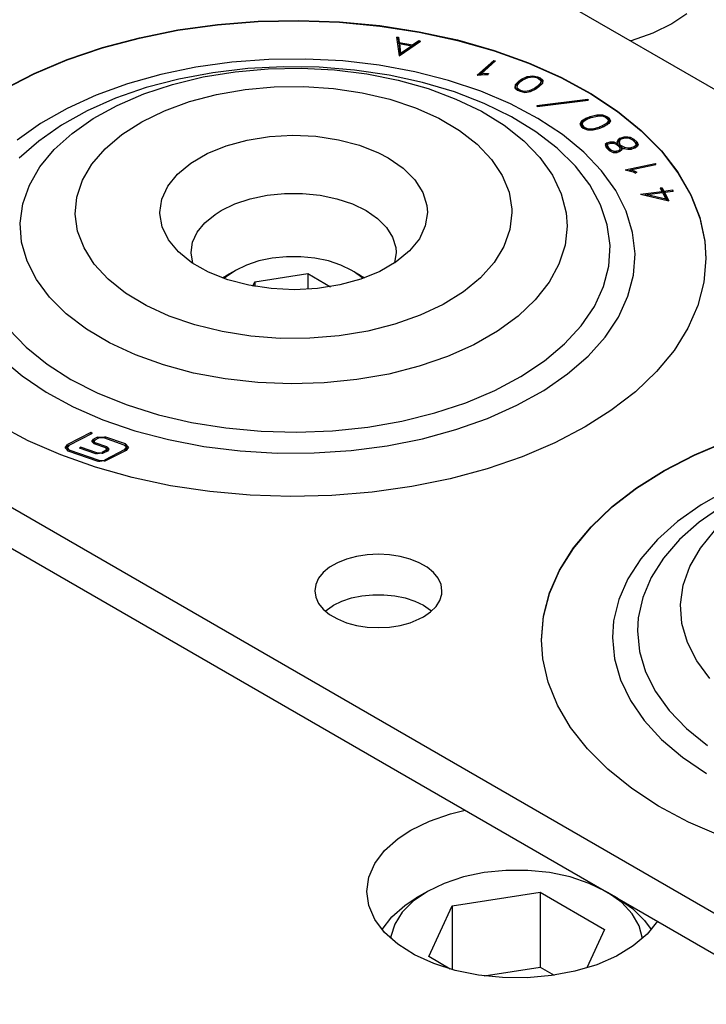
# Model space of a CAD drawing. Header units: inches. Extents: x 3 to 351, y 4 to 271.
# Tile 270 of 530: x 84.17 to 85.54, y 261.51 to 263.46. Entities that reach past the tile are written whole.
import ezdxf

# ---------------------------------------------------------------- set-up
doc = ezdxf.new("R2010")
doc.units = ezdxf.units.IN
doc.header["$LTSCALE"] = 0.5
doc.header["$MEASUREMENT"] = 0
doc.layers.add('DSS', color=7, linetype='Continuous')

msp = doc.modelspace()

# ---------------------------------------------------------------- linework, layer by layer
at = {"layer": 'DSS', "color": 30, "linetype": 'Continuous'}
for p, q in [((77.5758, 267.9231), (98.347, 255.931)), ((84.6472, 263.4533), (84.7279, 263.455)), ((84.6472, 263.4525), (84.7279, 263.4543)), ((84.7279, 263.455), (84.8086, 263.4521)), ((84.7279, 263.4543), (84.8086, 263.4514)), ((84.4122, 263.4208), (84.4885, 263.4361)), ((84.4122, 263.4201), (84.4885, 263.4354)), ((84.4885, 263.4361), (84.5671, 263.4469)), ((84.4885, 263.4354), (84.5671, 263.4462)), ((84.5671, 263.4469), (84.6472, 263.4533)), ((84.5671, 263.4462), (84.6472, 263.4525)), ((84.8086, 263.4521), (84.8884, 263.4446)), ((84.8086, 263.4514), (84.8884, 263.4439)), ((84.8884, 263.4446), (84.9665, 263.4326)), ((84.8884, 263.4439), (84.9665, 263.4319)), ((84.3388, 263.4012), (84.4122, 263.4208)), ((84.3388, 263.4005), (84.4122, 263.4201)), ((84.9215, 263.422), (84.9255, 263.4221)), ((84.9215, 263.422), (84.9264, 263.3846)), ((84.9255, 263.4189), (84.9219, 263.4188)), ((84.9255, 263.4221), (84.9269, 263.4113)), ((84.9255, 263.4221), (84.9255, 263.4189)), ((84.9269, 263.4081), (84.9255, 263.4189)), ((84.9534, 263.4067), (84.9657, 263.4151)), ((84.9657, 263.4151), (84.9688, 263.4138)), ((84.9657, 263.4151), (84.9657, 263.4119)), ((84.9665, 263.4326), (85.0421, 263.4162)), ((84.9665, 263.4319), (85.0421, 263.4155)), ((85.0421, 263.4162), (85.1146, 263.3955)), ((85.0421, 263.4155), (85.1146, 263.3948)), ((84.2691, 263.3776), (84.3388, 263.4012)), ((84.2691, 263.3769), (84.3388, 263.4005)), ((84.9264, 263.3846), (84.9688, 263.4138)), ((84.9269, 263.4113), (84.9534, 263.4067)), ((84.9269, 263.4113), (84.9269, 263.4081)), ((84.9272, 263.408), (84.9269, 263.4081)), ((84.9272, 263.409), (84.9296, 263.3903)), ((84.9272, 263.409), (84.9272, 263.4058)), ((84.9272, 263.409), (84.9508, 263.4049)), ((84.9296, 263.3871), (84.9272, 263.4058)), ((84.9296, 263.3903), (84.9508, 263.4049)), ((84.9508, 263.4017), (84.9296, 263.3871)), ((84.9508, 263.4049), (84.9508, 263.4017)), ((84.9534, 263.4035), (84.9508, 263.4039)), ((84.9657, 263.4119), (84.9534, 263.4035)), ((84.9534, 263.4067), (84.9534, 263.4035)), ((84.9659, 263.4118), (84.9657, 263.4119)), ((85.1146, 263.3955), (85.1832, 263.3709)), ((84.2038, 263.3501), (84.2691, 263.3776)), ((84.2038, 263.3494), (84.2691, 263.3769)), ((84.9296, 263.3903), (84.9296, 263.3871)), ((85.081, 263.3462), (85.1143, 263.3758)), ((85.1143, 263.3758), (85.1177, 263.3746)), ((85.1143, 263.3758), (85.1143, 263.3726)), ((85.1146, 263.3948), (85.1832, 263.3702)), ((85.1143, 263.3726), (85.0852, 263.3467)), ((85.0893, 263.3494), (85.1177, 263.3746)), ((85.1151, 263.3723), (85.1143, 263.3726)), ((85.1832, 263.3709), (85.2472, 263.3424)), ((85.1832, 263.3702), (85.2472, 263.3417)), ((84.1436, 263.319), (84.2038, 263.3501)), ((84.1436, 263.3183), (84.2038, 263.3494)), ((85.081, 263.3462), (85.0971, 263.3481)), ((85.0893, 263.3494), (85.0967, 263.3503)), ((85.0893, 263.3494), (85.0893, 263.3472)), ((85.0967, 263.3503), (85.1034, 263.3499)), ((85.0967, 263.3503), (85.0967, 263.3481)), ((85.0971, 263.3481), (85.1031, 263.3478)), ((85.1034, 263.3499), (85.1031, 263.3478)), ((85.1635, 263.3349), (85.1689, 263.3386)), ((85.1668, 263.3337), (85.1718, 263.3371)), ((85.1689, 263.3386), (85.1804, 263.3438)), ((85.1689, 263.3386), (85.1689, 263.3354)), ((85.1718, 263.3371), (85.1824, 263.3419)), ((85.1804, 263.3438), (85.1912, 263.3455)), ((85.1804, 263.3438), (85.1804, 263.341)), ((85.1824, 263.3419), (85.1912, 263.3432)), ((85.1912, 263.3455), (85.2007, 263.3434)), ((85.1912, 263.3455), (85.1912, 263.3432)), ((85.1912, 263.3432), (85.1988, 263.3416)), ((85.1988, 263.3416), (85.2027, 263.3398)), ((85.2007, 263.3434), (85.2057, 263.3412)), ((85.2007, 263.3434), (85.2007, 263.3407)), ((85.2027, 263.3398), (85.2072, 263.336)), ((85.2057, 263.338), (85.204, 263.3387)), ((85.2057, 263.3412), (85.2112, 263.3365)), ((85.2057, 263.3412), (85.2057, 263.338)), ((85.2108, 263.3336), (85.2057, 263.338)), ((85.2472, 263.3424), (85.3061, 263.3104)), ((85.2472, 263.3417), (85.3061, 263.3097)), ((85.1566, 263.3277), (85.1558, 263.3215)), ((85.1558, 263.3215), (85.1613, 263.3168)), ((85.1566, 263.3245), (85.1562, 263.3212)), ((85.1635, 263.3349), (85.1566, 263.3277)), ((85.1635, 263.3317), (85.1566, 263.3245)), ((85.1566, 263.3277), (85.1566, 263.3245)), ((85.1605, 263.327), (85.1598, 263.322)), ((85.1598, 263.322), (85.1643, 263.3182)), ((85.1598, 263.322), (85.1598, 263.3188)), ((85.163, 263.316), (85.1598, 263.3188)), ((85.1668, 263.3337), (85.1605, 263.327)), ((85.1689, 263.3354), (85.1635, 263.3317)), ((85.1635, 263.3349), (85.1635, 263.3317)), ((85.1643, 263.3182), (85.1682, 263.3164)), ((85.1643, 263.3182), (85.1643, 263.3155)), ((85.1702, 263.336), (85.1689, 263.3354)), ((85.1846, 263.3162), (85.1952, 263.3209)), ((85.1866, 263.3142), (85.1981, 263.3193)), ((85.2002, 263.3243), (85.1952, 263.3209)), ((85.1952, 263.3209), (85.1952, 263.318)), ((85.2002, 263.3211), (85.1968, 263.3188)), ((85.2036, 263.3231), (85.1981, 263.3193)), ((85.2065, 263.331), (85.2002, 263.3243)), ((85.2065, 263.3278), (85.2002, 263.3211)), ((85.2002, 263.3243), (85.2002, 263.3211)), ((85.2104, 263.3303), (85.2036, 263.3231)), ((85.2072, 263.336), (85.2065, 263.331)), ((85.2072, 263.3328), (85.2065, 263.3278)), ((85.2065, 263.331), (85.2065, 263.3278)), ((85.2072, 263.336), (85.2072, 263.3328)), ((85.2112, 263.3365), (85.2104, 263.3303)), ((85.1613, 263.3168), (85.1663, 263.3146)), ((85.1663, 263.3146), (85.1758, 263.3125)), ((85.1682, 263.3164), (85.1758, 263.3148)), ((85.1682, 263.3164), (85.1682, 263.3141)), ((85.1758, 263.3148), (85.1846, 263.3162)), ((85.1758, 263.3148), (85.1758, 263.3125)), ((85.1758, 263.3125), (85.1866, 263.3142)), ((85.1846, 263.3162), (85.1846, 263.3139)), ((85.1992, 263.2864), (85.3001, 263.2992)), ((85.3001, 263.2992), (85.3012, 263.2971)), ((85.3001, 263.2992), (85.3001, 263.2969)), ((85.3061, 263.3104), (85.3592, 263.2753)), ((85.3061, 263.3097), (85.3592, 263.2745)), ((85.1992, 263.2864), (85.2002, 263.2843)), ((85.2002, 263.2843), (85.3012, 263.2971)), ((85.2978, 263.2616), (85.2879, 263.2556)), ((85.3005, 263.2599), (85.2914, 263.2544)), ((85.2978, 263.2616), (85.3049, 263.2644)), ((85.2978, 263.2616), (85.2978, 263.2584)), ((85.2983, 263.2586), (85.2978, 263.2584)), ((85.3005, 263.2599), (85.307, 263.2625)), ((85.3049, 263.2644), (85.3184, 263.2678)), ((85.3049, 263.2644), (85.3049, 263.2617)), ((85.307, 263.2625), (85.3195, 263.2656)), ((85.3184, 263.2678), (85.3298, 263.2679)), ((85.3184, 263.2678), (85.3184, 263.2654)), ((85.3195, 263.2656), (85.3287, 263.2657)), ((85.3287, 263.2657), (85.3354, 263.2631)), ((85.3298, 263.2679), (85.3381, 263.2646)), ((85.3298, 263.2679), (85.3298, 263.2653)), ((85.3354, 263.2631), (85.3385, 263.2607)), ((85.3381, 263.2614), (85.3371, 263.2618)), ((85.3381, 263.2646), (85.342, 263.2617)), ((85.3381, 263.2646), (85.3381, 263.2614)), ((85.342, 263.2584), (85.3381, 263.2614)), ((85.3385, 263.2607), (85.3412, 263.2565)), ((85.342, 263.2617), (85.3453, 263.2563)), ((85.342, 263.2617), (85.342, 263.2584)), ((85.3592, 263.2753), (85.406, 263.2372)), ((85.3592, 263.2745), (85.406, 263.2365)), ((85.2879, 263.2556), (85.2843, 263.2497)), ((85.2843, 263.2497), (85.2877, 263.2444)), ((85.2879, 263.2524), (85.2853, 263.2481)), ((85.2877, 263.2444), (85.2915, 263.2415)), ((85.2978, 263.2584), (85.2879, 263.2524)), ((85.2879, 263.2556), (85.2879, 263.2524)), ((85.2914, 263.2544), (85.2885, 263.2496)), ((85.2885, 263.2496), (85.2912, 263.2453)), ((85.2885, 263.2496), (85.2885, 263.2464)), ((85.2912, 263.2421), (85.2885, 263.2464)), ((85.2912, 263.2453), (85.2943, 263.243)), ((85.2912, 263.2453), (85.2912, 263.2421)), ((85.2925, 263.2411), (85.2912, 263.2421)), ((85.2915, 263.2415), (85.2999, 263.2382)), ((85.2943, 263.243), (85.301, 263.2404)), ((85.2943, 263.243), (85.2943, 263.2404)), ((85.301, 263.2404), (85.3101, 263.2404)), ((85.301, 263.2404), (85.301, 263.2382)), ((85.3101, 263.2404), (85.3227, 263.2435)), ((85.3101, 263.2404), (85.3101, 263.2383)), ((85.3112, 263.2383), (85.3248, 263.2416)), ((85.3291, 263.2461), (85.3227, 263.2435)), ((85.3227, 263.2435), (85.3227, 263.2411)), ((85.3318, 263.2444), (85.3248, 263.2416)), ((85.3382, 263.2517), (85.3291, 263.2461)), ((85.3291, 263.2461), (85.3291, 263.2433)), ((85.3382, 263.2484), (85.3313, 263.2442)), ((85.3417, 263.2505), (85.3318, 263.2444)), ((85.3412, 263.2565), (85.3382, 263.2517)), ((85.3412, 263.2532), (85.3382, 263.2484)), ((85.3382, 263.2517), (85.3382, 263.2484)), ((85.3412, 263.2565), (85.3412, 263.2532)), ((85.3453, 263.2563), (85.3417, 263.2505)), ((85.3443, 263.2547), (85.342, 263.2584)), ((84.6256, 263.218), (84.67, 263.225)), ((84.67, 263.225), (84.7158, 263.2275)), ((84.7158, 263.2275), (84.7616, 263.2254)), ((84.7616, 263.2254), (84.8062, 263.2187)), ((85.2999, 263.2382), (85.3112, 263.2383)), ((85.3643, 263.222), (85.3604, 263.2187)), ((85.3671, 263.2203), (85.3641, 263.2177)), ((85.3643, 263.222), (85.3725, 263.2244)), ((85.3643, 263.222), (85.3643, 263.2188)), ((85.3671, 263.2203), (85.3737, 263.2222)), ((85.3725, 263.2244), (85.3796, 263.2245)), ((85.3725, 263.2244), (85.3725, 263.2219)), ((85.3737, 263.2222), (85.3792, 263.2223)), ((85.3792, 263.2223), (85.3824, 263.2217)), ((85.3796, 263.2245), (85.3843, 263.2237)), ((85.3796, 263.2245), (85.3796, 263.2222)), ((85.3824, 263.2217), (85.3886, 263.2185)), ((85.3843, 263.2237), (85.3917, 263.2198)), ((85.3843, 263.2237), (85.3843, 263.2208)), ((85.3917, 263.2198), (85.3979, 263.2139)), ((85.3917, 263.2198), (85.3917, 263.2166)), ((85.406, 263.2372), (85.4461, 263.1967)), ((85.406, 263.2365), (85.4461, 263.196)), ((84.5465, 263.1914), (84.584, 263.2067)), ((84.584, 263.2067), (84.6256, 263.218)), ((84.8062, 263.2187), (84.848, 263.2077)), ((84.848, 263.2077), (84.8859, 263.1927)), ((85.3388, 263.2125), (85.3347, 263.209)), ((85.3347, 263.209), (85.3368, 263.2034)), ((85.3388, 263.2093), (85.3356, 263.2066)), ((85.3368, 263.2034), (85.343, 263.1974)), ((85.3388, 263.2125), (85.3445, 263.2142)), ((85.3388, 263.2125), (85.3388, 263.2093)), ((85.3416, 263.2108), (85.3388, 263.2085)), ((85.3404, 263.2098), (85.3388, 263.2093)), ((85.3388, 263.2085), (85.3406, 263.2041)), ((85.3388, 263.2085), (85.3388, 263.2052)), ((85.3406, 263.2009), (85.3388, 263.2052)), ((85.3406, 263.2041), (85.3461, 263.1988)), ((85.3406, 263.2041), (85.3406, 263.2009)), ((85.3453, 263.1962), (85.3406, 263.2009)), ((85.3416, 263.2108), (85.3457, 263.212)), ((85.3445, 263.2142), (85.352, 263.2143)), ((85.3445, 263.2142), (85.3445, 263.2116)), ((85.3457, 263.212), (85.3509, 263.2121)), ((85.3509, 263.2121), (85.3556, 263.2102)), ((85.352, 263.2143), (85.3581, 263.2119)), ((85.352, 263.2143), (85.352, 263.2116)), ((85.3556, 263.2102), (85.3613, 263.2068)), ((85.3581, 263.2119), (85.3594, 263.2111)), ((85.3581, 263.2119), (85.3581, 263.2087)), ((85.3604, 263.2187), (85.3582, 263.214)), ((85.3582, 263.214), (85.3594, 263.2111)), ((85.3604, 263.2155), (85.3589, 263.2123)), ((85.3594, 263.2111), (85.3594, 263.208)), ((85.3643, 263.2188), (85.3604, 263.2155)), ((85.3604, 263.2187), (85.3604, 263.2155)), ((85.3613, 263.2068), (85.3637, 263.2024)), ((85.3641, 263.2177), (85.3623, 263.2139)), ((85.3623, 263.2139), (85.3641, 263.2092)), ((85.3623, 263.2139), (85.3623, 263.2106)), ((85.3641, 263.206), (85.3623, 263.2106)), ((85.3637, 263.2024), (85.364, 263.1993)), ((85.3641, 263.2092), (85.3648, 263.2079)), ((85.3641, 263.2092), (85.3641, 263.206)), ((85.3648, 263.2046), (85.3641, 263.206)), ((85.3659, 263.2192), (85.3643, 263.2188)), ((85.3648, 263.2079), (85.3665, 263.2069)), ((85.3648, 263.2079), (85.3648, 263.2046)), ((85.3665, 263.2037), (85.3648, 263.2046)), ((85.3665, 263.2069), (85.3729, 263.2036)), ((85.3665, 263.2069), (85.3665, 263.2037)), ((85.3671, 263.2034), (85.3665, 263.2037)), ((85.3671, 263.2037), (85.371, 263.2016)), ((85.3671, 263.2037), (85.3676, 263.2027)), ((85.3671, 263.2037), (85.3671, 263.2005)), ((85.3676, 263.1995), (85.3671, 263.2005)), ((85.3676, 263.2027), (85.3681, 263.1986)), ((85.3676, 263.2027), (85.3676, 263.1995)), ((85.371, 263.2016), (85.3796, 263.2001)), ((85.3729, 263.2036), (85.38, 263.2023)), ((85.3729, 263.2036), (85.3729, 263.2013)), ((85.3796, 263.2001), (85.3868, 263.2002)), ((85.38, 263.2023), (85.3856, 263.2024)), ((85.38, 263.2023), (85.38, 263.2001)), ((85.3922, 263.2044), (85.3856, 263.2024)), ((85.3856, 263.2024), (85.3856, 263.2002)), ((85.395, 263.2026), (85.3868, 263.2002)), ((85.3886, 263.2185), (85.3942, 263.2132)), ((85.3917, 263.2166), (85.3894, 263.2178)), ((85.3979, 263.2107), (85.3917, 263.2166)), ((85.3952, 263.2069), (85.3922, 263.2044)), ((85.3922, 263.2044), (85.3922, 263.2018)), ((85.3952, 263.2036), (85.3934, 263.2022)), ((85.3942, 263.2132), (85.3959, 263.2086)), ((85.3988, 263.2059), (85.395, 263.2026)), ((85.3959, 263.2086), (85.3952, 263.2069)), ((85.3952, 263.2069), (85.3952, 263.2036)), ((85.3959, 263.2054), (85.3952, 263.2036)), ((85.3959, 263.2086), (85.3959, 263.2054)), ((85.3979, 263.2139), (85.4, 263.2084)), ((85.3979, 263.2139), (85.3979, 263.2107)), ((85.3993, 263.2069), (85.3979, 263.2107)), ((85.4, 263.2084), (85.3988, 263.2059)), ((84.514, 263.1725), (84.5465, 263.1914)), ((84.8859, 263.1927), (84.9049, 263.1827)), ((84.9049, 263.1827), (84.9345, 263.1624)), ((85.343, 263.1974), (85.3507, 263.1935)), ((85.3461, 263.1988), (85.3521, 263.1957)), ((85.3461, 263.1988), (85.3461, 263.1959)), ((85.3507, 263.1935), (85.3583, 263.1935)), ((85.3521, 263.1957), (85.3571, 263.1957)), ((85.3521, 263.1957), (85.3521, 263.1935)), ((85.3613, 263.1969), (85.3571, 263.1957)), ((85.3571, 263.1957), (85.3571, 263.1935)), ((85.3641, 263.1952), (85.3583, 263.1935)), ((85.364, 263.1993), (85.3613, 263.1969)), ((85.3613, 263.1969), (85.3613, 263.1944)), ((85.364, 263.1961), (85.3624, 263.1947)), ((85.364, 263.1993), (85.364, 263.1961)), ((85.3681, 263.1986), (85.3641, 263.1952)), ((85.3677, 263.1983), (85.3676, 263.1995)), ((85.4461, 263.1967), (85.479, 263.1541)), ((85.4461, 263.196), (85.479, 263.1534)), ((84.4877, 263.1507), (84.514, 263.1725)), ((84.9345, 263.1624), (84.9575, 263.1394)), ((85.3745, 263.1589), (85.4338, 263.1715)), ((85.3849, 263.1587), (85.4354, 263.1694)), ((85.4338, 263.1715), (85.4354, 263.1694)), ((85.4338, 263.1715), (85.4338, 263.1691)), ((84.4684, 263.1266), (84.4877, 263.1507)), ((85.3745, 263.1589), (85.39, 263.155)), ((85.3849, 263.1579), (85.3815, 263.1572)), ((85.3849, 263.1587), (85.392, 263.1569)), ((85.3849, 263.1587), (85.3849, 263.1563)), ((85.39, 263.155), (85.3946, 263.1527)), ((85.392, 263.1569), (85.3972, 263.1543)), ((85.392, 263.1569), (85.392, 263.154)), ((85.3972, 263.1543), (85.3946, 263.1527)), ((85.479, 263.1541), (85.5045, 263.1098)), ((85.479, 263.1534), (85.5045, 263.1091)), ((84.4565, 263.101), (84.4684, 263.1266)), ((84.9575, 263.1394), (84.9734, 263.1144)), ((85.4437, 263.1232), (85.4475, 263.1237)), ((85.4437, 263.1232), (85.4473, 263.1164)), ((85.4475, 263.1237), (85.4511, 263.1169)), ((85.4475, 263.1237), (85.4475, 263.1205)), ((84.9734, 263.1144), (84.9815, 263.0883)), ((85.4049, 263.1108), (85.4473, 263.1164)), ((85.4049, 263.1108), (85.4609, 263.0979)), ((85.4179, 263.1093), (85.4138, 263.1088)), ((85.4179, 263.1102), (85.4484, 263.1143)), ((85.4179, 263.1102), (85.455, 263.1017)), ((85.4179, 263.1102), (85.4179, 263.1078)), ((85.4475, 263.1205), (85.4453, 263.1202)), ((85.4473, 263.1164), (85.4473, 263.1141)), ((85.4511, 263.1137), (85.4475, 263.1205)), ((85.4484, 263.1143), (85.455, 263.1017)), ((85.4511, 263.1169), (85.4683, 263.1192)), ((85.4511, 263.1169), (85.4511, 263.1137)), ((85.4522, 263.1139), (85.4511, 263.1137)), ((85.4522, 263.1148), (85.4695, 263.117)), ((85.4522, 263.1148), (85.4609, 263.0979)), ((85.4522, 263.1148), (85.4522, 263.1115)), ((85.459, 263.0984), (85.4522, 263.1115)), ((85.4683, 263.1192), (85.4695, 263.117)), ((85.4683, 263.1192), (85.4683, 263.1169)), ((85.5045, 263.1098), (85.5223, 263.0643)), ((85.5045, 263.1091), (85.5223, 263.0636)), ((84.4525, 263.0745), (84.4565, 263.101)), ((84.9815, 263.0883), (84.9825, 263.0745)), ((85.455, 263.1017), (85.455, 263.0993)), ((84.4526, 263.0725), (84.4525, 263.0745)), ((84.4571, 263.0461), (84.4526, 263.0725)), ((84.9825, 263.0745), (84.9785, 263.0481)), ((85.5223, 263.0643), (85.5322, 263.018)), ((85.5223, 263.0636), (85.5322, 263.0173)), ((84.4696, 263.0205), (84.4571, 263.0461)), ((84.9785, 263.0481), (84.9667, 263.0224)), ((84.4895, 262.9966), (84.4696, 263.0205)), ((84.9667, 263.0224), (84.9473, 262.9983)), ((85.5322, 263.018), (85.5344, 262.9834)), ((85.5322, 263.0173), (85.5344, 262.9827)), ((84.5163, 262.975), (84.4895, 262.9966)), ((84.9473, 262.9983), (84.921, 262.9765)), ((84.5491, 262.9564), (84.5163, 262.975)), ((84.921, 262.9765), (84.8886, 262.9577)), ((85.5344, 262.9834), (85.5304, 262.9368)), ((84.587, 262.9414), (84.5491, 262.9564)), ((84.8886, 262.9577), (84.851, 262.9424)), ((84.6289, 262.9303), (84.587, 262.9414)), ((84.6734, 262.9237), (84.6289, 262.9303)), ((84.8094, 262.931), (84.7651, 262.924)), ((84.851, 262.9424), (84.8094, 262.931)), ((85.5304, 262.9368), (85.5185, 262.8906)), ((84.7193, 262.9215), (84.6734, 262.9237)), ((84.7651, 262.924), (84.7193, 262.9215)), ((85.5185, 262.8906), (85.4987, 262.8454)), ((85.4987, 262.8454), (85.4712, 262.8015)), ((85.4712, 262.8015), (85.4364, 262.7594)), ((85.4364, 262.7594), (85.3946, 262.7195)), ((85.3946, 262.7195), (85.3461, 262.6822)), ((85.8601, 261.5073), (83.815, 262.688)), ((85.3461, 262.6822), (85.2952, 262.6499)), ((84.1918, 262.6224), (84.1326, 262.6542)), ((83.7494, 262.6458), (85.8564, 261.4294)), ((84.316, 262.6388), (84.2695, 262.6147)), ((84.3185, 262.637), (84.272, 262.6129)), ((84.3185, 262.637), (84.316, 262.6388)), ((84.316, 262.6388), (84.316, 262.6357)), ((85.2952, 262.6499), (85.2353, 262.6186)), ((84.2562, 262.5942), (84.1918, 262.6224)), ((84.3179, 262.621), (84.3212, 262.6253)), ((84.3222, 262.6165), (84.3179, 262.621)), ((84.3212, 262.6221), (84.3183, 262.6194)), ((84.3289, 262.6293), (84.3212, 262.6253)), ((84.3228, 262.6229), (84.3212, 262.6221)), ((84.3237, 262.6235), (84.3219, 262.6211)), ((84.3219, 262.6211), (84.3242, 262.6186)), ((84.3219, 262.6211), (84.3219, 262.6179)), ((84.3224, 262.6165), (84.3219, 262.6179)), ((84.3455, 262.6084), (84.3222, 262.6165)), ((84.3225, 262.6163), (84.3224, 262.6165)), ((84.3314, 262.6275), (84.3237, 262.6235)), ((84.3475, 262.6105), (84.3242, 262.6186)), ((84.3289, 262.6293), (84.3435, 262.6302)), ((84.3415, 262.6281), (84.3314, 262.6275)), ((84.3822, 262.614), (84.3415, 262.6281)), ((84.3843, 262.6161), (84.3435, 262.6302)), ((84.3843, 262.6161), (84.3905, 262.6095)), ((85.2353, 262.6186), (85.1703, 262.5908)), ((85.512, 262.5948), (85.5773, 262.6223)), ((85.512, 262.5941), (85.5773, 262.6216)), ((84.2648, 262.6085), (84.2695, 262.6147)), ((84.271, 262.602), (84.2648, 262.6085)), ((84.2695, 262.6115), (84.265, 262.6069)), ((84.272, 262.6129), (84.2687, 262.6086)), ((84.2687, 262.6086), (84.273, 262.6041)), ((84.2687, 262.6086), (84.2687, 262.6054)), ((84.2706, 262.6021), (84.2687, 262.6054)), ((84.2708, 262.6121), (84.2695, 262.6115)), ((84.3305, 262.5815), (84.271, 262.602)), ((84.3325, 262.5836), (84.273, 262.6041)), ((84.2935, 262.6078), (84.2956, 262.6099)), ((84.326, 262.5967), (84.2935, 262.6078)), ((84.328, 262.5988), (84.2956, 262.6099)), ((84.2956, 262.6099), (84.2956, 262.6071)), ((84.3406, 262.5976), (84.326, 262.5967)), ((84.328, 262.5988), (84.3381, 262.5994)), ((84.3461, 262.6035), (84.3381, 262.5994)), ((84.3486, 262.6017), (84.3406, 262.5976)), ((84.3833, 262.6052), (84.3427, 262.5842)), ((84.3858, 262.6034), (84.3452, 262.5824)), ((84.3479, 262.6059), (84.3455, 262.6084)), ((84.3461, 262.6035), (84.3479, 262.6059)), ((84.3479, 262.6027), (84.3469, 262.6008)), ((84.3475, 262.6073), (84.3472, 262.6074)), ((84.3475, 262.6105), (84.3518, 262.606)), ((84.3514, 262.6044), (84.3475, 262.6073)), ((84.3479, 262.6027), (84.3479, 262.6059)), ((84.3518, 262.606), (84.3486, 262.6017)), ((84.3866, 262.6094), (84.3822, 262.614)), ((84.3833, 262.6052), (84.3866, 262.6094)), ((84.3866, 262.6062), (84.3844, 262.6026)), ((84.3902, 262.6079), (84.3847, 262.6128)), ((84.3905, 262.6095), (84.3858, 262.6034)), ((84.3866, 262.6062), (84.3866, 262.6094)), ((84.325, 262.5698), (84.2562, 262.5942)), ((84.3452, 262.5824), (84.3305, 262.5815)), ((84.3325, 262.5836), (84.3427, 262.5842)), ((85.1703, 262.5908), (85.1009, 262.5669)), ((85.4517, 262.5637), (85.512, 262.5948)), ((85.4517, 262.563), (85.512, 262.5941)), ((84.3977, 262.5494), (84.325, 262.5698)), ((85.1009, 262.5669), (85.0277, 262.5471)), ((85.3971, 262.5294), (85.4517, 262.5637)), ((85.3971, 262.5286), (85.4517, 262.563)), ((84.4736, 262.5333), (84.3977, 262.5494)), ((85.0277, 262.5471), (84.9515, 262.5315)), ((84.5518, 262.5216), (84.4736, 262.5333)), ((84.6316, 262.5144), (84.5518, 262.5216)), ((84.8731, 262.5204), (84.7931, 262.5138)), ((84.9515, 262.5315), (84.8731, 262.5204)), ((85.3486, 262.492), (85.3971, 262.5294)), ((85.3486, 262.4913), (85.3971, 262.5286)), ((84.7123, 262.5118), (84.6316, 262.5144)), ((84.7931, 262.5138), (84.7123, 262.5118)), ((85.3068, 262.4521), (85.3486, 262.492)), ((85.3068, 262.4514), (85.3486, 262.4913)), ((85.272, 262.41), (85.3068, 262.4521)), ((85.272, 262.4093), (85.3068, 262.4514)), ((85.2445, 262.3661), (85.272, 262.41)), ((85.2445, 262.3654), (85.272, 262.4093)), ((84.8225, 262.3881), (84.8045, 262.3808)), ((84.8424, 262.3934), (84.8225, 262.3881)), ((84.8636, 262.3967), (84.8424, 262.3934)), ((84.8855, 262.3978), (84.8636, 262.3967)), ((84.9074, 262.3967), (84.8855, 262.3978)), ((84.9286, 262.3934), (84.9074, 262.3967)), ((84.9485, 262.3881), (84.9286, 262.3934)), ((84.9665, 262.3808), (84.9485, 262.3881)), ((84.7764, 262.3615), (84.7671, 262.35)), ((84.7889, 262.3718), (84.7764, 262.3615)), ((84.8045, 262.3808), (84.7889, 262.3718)), ((84.982, 262.3718), (84.9665, 262.3808)), ((84.9946, 262.3615), (84.982, 262.3718)), ((85.0039, 262.35), (84.9946, 262.3615)), ((85.2247, 262.3209), (85.2445, 262.3661)), ((85.2247, 262.3202), (85.2445, 262.3654)), ((84.7671, 262.35), (84.7614, 262.3377)), ((85.0096, 262.3377), (85.0039, 262.35)), ((84.7614, 262.3377), (84.7595, 262.3251)), ((84.7595, 262.3251), (84.7614, 262.3125)), ((85.0115, 262.3251), (85.0096, 262.3377)), ((85.011, 262.3187), (85.0115, 262.3251)), ((84.7614, 262.3125), (84.7671, 262.3002)), ((84.7964, 262.2965), (84.8132, 262.3047)), ((84.8132, 262.3047), (84.8322, 262.311)), ((84.8322, 262.311), (84.8529, 262.3153)), ((84.8529, 262.3153), (84.8745, 262.3175)), ((84.8745, 262.3175), (84.8965, 262.3175)), ((84.8965, 262.3175), (84.9181, 262.3153)), ((84.9181, 262.3153), (84.9387, 262.311)), ((84.9387, 262.311), (84.9577, 262.3047)), ((84.9577, 262.3047), (84.9746, 262.2965)), ((84.9997, 262.2943), (85.0072, 262.3063)), ((85.0072, 262.3063), (85.011, 262.3187)), ((85.2128, 262.2747), (85.2247, 262.3209)), ((85.2128, 262.274), (85.2247, 262.3202)), ((84.7671, 262.3002), (84.7764, 262.2887)), ((84.7764, 262.2887), (84.7889, 262.2783)), ((84.7802, 262.2851), (84.7939, 262.295)), ((84.7939, 262.295), (84.7964, 262.2965)), ((84.9746, 262.2965), (84.9887, 262.2868)), ((84.9887, 262.2834), (84.9997, 262.2943)), ((84.9887, 262.2868), (84.9907, 262.2851)), ((84.7889, 262.2783), (84.8045, 262.2694)), ((84.8045, 262.2694), (84.8225, 262.2621)), ((84.9485, 262.2621), (84.9665, 262.2694)), ((84.9665, 262.2694), (84.9746, 262.2737)), ((84.9746, 262.2737), (84.9887, 262.2834)), ((85.2088, 262.2281), (85.2128, 262.2747)), ((85.2088, 262.2274), (85.2128, 262.274)), ((84.8225, 262.2621), (84.8424, 262.2567)), ((84.8424, 262.2567), (84.8636, 262.2534)), ((84.8636, 262.2534), (84.8855, 262.2523)), ((84.8855, 262.2523), (84.9074, 262.2534)), ((84.9074, 262.2534), (84.9286, 262.2567)), ((84.9286, 262.2567), (84.9485, 262.2621)), ((85.2114, 262.1905), (85.2088, 262.2281)), ((85.2218, 262.1442), (85.2114, 262.1905)), ((85.2401, 262.0988), (85.2218, 262.1442)), ((85.2661, 262.0546), (85.2401, 262.0988)), ((85.2995, 262.0121), (85.2661, 262.0546)), ((85.34, 261.9718), (85.2995, 262.0121)), ((85.3873, 261.9339), (85.34, 261.9718)), ((85.4407, 261.8989), (85.3873, 261.9339)), ((85.4999, 261.8672), (85.4407, 261.8989)), ((85.5643, 261.8389), (85.4999, 261.8672))]:
    msp.add_line(p, q, dxfattribs=at)
at = {"layer": 'DSS', "color": 9, "linetype": 'Continuous'}
for p, q in [((85.4967, 263.4682), (85.4671, 263.4484)), ((85.4671, 263.4484), (85.429, 263.4297)), ((85.3863, 263.4147), (85.3852, 263.4144)), ((85.429, 263.4297), (85.3863, 263.4147)), ((84.6317, 263.1016), (84.665, 263.1086)), ((84.665, 263.1086), (84.6998, 263.1121)), ((84.6998, 263.1121), (84.7352, 263.1121)), ((84.7352, 263.1121), (84.7701, 263.1086)), ((84.7701, 263.1086), (84.8034, 263.1016)), ((84.5739, 263.0782), (84.601, 263.0914)), ((84.601, 263.0914), (84.6317, 263.1016)), ((84.8034, 263.1016), (84.834, 263.0914)), ((84.834, 263.0914), (84.8612, 263.0782)), ((84.5416, 263.0539), (84.5619, 263.0707)), ((84.5619, 263.0707), (84.5739, 263.0782)), ((84.8612, 263.0782), (84.8839, 263.0626)), ((84.5267, 263.0354), (84.5416, 263.0539)), ((84.8839, 263.0626), (84.9016, 263.0449)), ((84.9016, 263.0449), (84.9137, 263.0257)), ((84.5175, 263.0157), (84.5267, 263.0354)), ((84.9137, 263.0257), (84.9199, 263.0055)), ((84.5144, 262.9953), (84.5175, 263.0157)), ((84.9199, 263.0055), (84.9207, 262.9953)), ((84.5144, 262.9943), (84.5144, 262.9953)), ((84.5178, 262.974), (84.5144, 262.9943)), ((84.9207, 262.9953), (84.9176, 262.9749)), ((84.9176, 262.9749), (84.9173, 262.974)), ((84.9867, 261.869), (85.0285, 261.8835)), ((85.0285, 261.8835), (85.0575, 261.8906)), ((84.9496, 261.8509), (84.9867, 261.869)), ((84.9244, 261.8343), (84.9496, 261.8509)), ((84.8979, 261.8107), (84.9244, 261.8343)), ((84.8785, 261.7849), (84.8979, 261.8107)), ((84.8666, 261.7577), (84.8785, 261.7849)), ((84.8626, 261.7297), (84.8666, 261.7577)), ((84.8666, 261.7018), (84.8626, 261.7297)), ((84.8784, 261.6745), (84.8666, 261.7018)), ((84.8978, 261.6487), (84.8784, 261.6745)), ((85.4383, 261.6708), (85.4178, 261.6452)), ((84.9242, 261.6251), (84.8978, 261.6487)), ((85.4178, 261.6452), (85.3905, 261.622)), ((84.957, 261.6043), (84.9242, 261.6251)), ((85.3905, 261.622), (85.3569, 261.6016)), ((84.9952, 261.5869), (84.957, 261.6043)), ((85.3569, 261.6016), (85.318, 261.5847)), ((85.0379, 261.5733), (84.9952, 261.5869)), ((85.318, 261.5847), (85.2748, 261.5717)), ((85.0838, 261.5639), (85.0379, 261.5733)), ((85.1317, 261.559), (85.0838, 261.5639)), ((85.2285, 261.563), (85.1804, 261.5587)), ((85.2748, 261.5717), (85.2285, 261.563)), ((85.1804, 261.5587), (85.1317, 261.559))]:
    msp.add_line(p, q, dxfattribs=at)
at = {"layer": 'DSS', "color": 96, "linetype": 'Continuous'}
for p, q in [((84.6685, 263.3777), (84.5955, 263.3724)), ((84.742, 263.3785), (84.6685, 263.3777)), ((84.8153, 263.3747), (84.742, 263.3785)), ((84.524, 263.3624), (84.4548, 263.3481)), ((84.5955, 263.3724), (84.524, 263.3624)), ((84.6269, 263.3596), (84.5575, 263.3514)), ((84.602, 263.3532), (84.667, 263.359)), ((84.6974, 263.3632), (84.6269, 263.3596)), ((84.667, 263.359), (84.7327, 263.3603)), ((84.7682, 263.3622), (84.6974, 263.3632)), ((84.7327, 263.3603), (84.7983, 263.3569)), ((84.8383, 263.3566), (84.7682, 263.3622)), ((84.7983, 263.3569), (84.8626, 263.349)), ((84.8873, 263.3663), (84.8153, 263.3747)), ((84.9069, 263.3465), (84.8383, 263.3566)), ((84.9574, 263.3534), (84.8873, 263.3663)), ((84.4548, 263.3481), (84.3887, 263.3295)), ((84.4902, 263.3388), (84.4257, 263.3218)), ((84.478, 263.3282), (84.5386, 263.3429)), ((84.5575, 263.3514), (84.4902, 263.3388)), ((84.5386, 263.3429), (84.602, 263.3532)), ((84.8626, 263.349), (84.9248, 263.3366)), ((84.9731, 263.332), (84.9069, 263.3465)), ((84.9248, 263.3366), (84.984, 263.32)), ((85.0247, 263.3362), (84.9574, 263.3534)), ((84.3887, 263.3295), (84.3264, 263.3069)), ((84.4257, 263.3218), (84.365, 263.3008)), ((84.4208, 263.3093), (84.478, 263.3282)), ((84.565, 263.3083), (84.6213, 263.3181)), ((84.6213, 263.3181), (84.6793, 263.3234)), ((84.6793, 263.3234), (84.7381, 263.3241)), ((84.7381, 263.3241), (84.7965, 263.3201)), ((84.7965, 263.3201), (84.8535, 263.3117)), ((85.036, 263.3133), (84.9731, 263.332)), ((84.984, 263.32), (85.0392, 263.2993)), ((85.0883, 263.3149), (85.0247, 263.3362)), ((84.3264, 263.3069), (84.2688, 263.2805)), ((84.365, 263.3008), (84.3088, 263.276)), ((84.3681, 263.2866), (84.4208, 263.3093)), ((84.5115, 263.2942), (84.565, 263.3083)), ((84.8535, 263.3117), (84.9079, 263.2989)), ((84.9079, 263.2989), (84.9589, 263.2819)), ((85.0949, 263.2905), (85.036, 263.3133)), ((85.0392, 263.2993), (85.0896, 263.2749)), ((85.1475, 263.2897), (85.0883, 263.3149)), ((84.2688, 263.2805), (84.2165, 263.2507)), ((84.3205, 263.2604), (84.3681, 263.2866)), ((84.4618, 263.276), (84.5115, 263.2942)), ((84.9589, 263.2819), (85.0053, 263.2611)), ((85.1489, 263.2641), (85.0949, 263.2905)), ((85.2017, 263.261), (85.1475, 263.2897)), ((84.3088, 263.276), (84.2578, 263.2476)), ((84.2787, 263.231), (84.3205, 263.2604)), ((84.4168, 263.2542), (84.4618, 263.276)), ((85.0053, 263.2611), (85.0465, 263.2368)), ((85.0896, 263.2749), (85.1346, 263.2472)), ((85.1975, 263.2344), (85.1489, 263.2641)), ((85.2501, 263.2291), (85.2017, 263.261)), ((84.2165, 263.2507), (84.1701, 263.2177)), ((84.2578, 263.2476), (84.2127, 263.2161)), ((84.3774, 263.229), (84.4168, 263.2542)), ((85.1346, 263.2472), (85.1734, 263.2165)), ((84.2435, 263.199), (84.2787, 263.231)), ((84.3443, 263.2009), (84.3774, 263.229)), ((85.0465, 263.2368), (85.0815, 263.2096)), ((85.2399, 263.2017), (85.1975, 263.2344)), ((85.2923, 263.1943), (85.2501, 263.2291)), ((84.2127, 263.2161), (84.174, 263.1819)), ((84.3181, 263.1705), (84.3443, 263.2009)), ((85.0815, 263.2096), (85.1099, 263.1798)), ((85.1734, 263.2165), (85.2055, 263.1834)), ((85.2757, 263.1664), (85.2399, 263.2017)), ((84.2152, 263.1647), (84.2435, 263.199)), ((85.2055, 263.1834), (85.2304, 263.1482)), ((85.3276, 263.157), (85.2923, 263.1943)), ((84.1943, 263.1286), (84.2152, 263.1647)), ((84.2992, 263.1384), (84.3181, 263.1705)), ((85.1099, 263.1798), (85.131, 263.1481)), ((85.3043, 263.129), (85.2757, 263.1664)), ((85.131, 263.1481), (85.1445, 263.1151)), ((85.2304, 263.1482), (85.2478, 263.1116)), ((85.3558, 263.1178), (85.3276, 263.157)), ((84.1812, 263.0914), (84.1943, 263.1286)), ((84.2881, 263.105), (84.2992, 263.1384)), ((85.3255, 263.09), (85.3043, 263.129)), ((84.2849, 263.0711), (84.2881, 263.105)), ((85.1445, 263.1151), (85.1501, 263.0813)), ((85.2478, 263.1116), (85.2573, 263.074)), ((85.3764, 263.077), (85.3558, 263.1178)), ((84.176, 263.0535), (84.1812, 263.0914)), ((85.339, 263.0499), (85.3255, 263.09)), ((84.2897, 263.0373), (84.2849, 263.0711)), ((85.1502, 263.0745), (85.1462, 263.0407)), ((85.1501, 263.0813), (85.1502, 263.0745)), ((85.2573, 263.074), (85.2592, 263.0477)), ((85.3892, 263.0352), (85.3764, 263.077)), ((84.1787, 263.0156), (84.176, 263.0535)), ((85.2592, 263.0477), (85.2552, 263.0098)), ((85.3445, 263.0091), (85.339, 263.0499)), ((84.3024, 263.0042), (84.2897, 263.0373)), ((85.1462, 263.0407), (85.1343, 263.0074)), ((85.3941, 262.9929), (85.3892, 263.0352)), ((84.1895, 262.9781), (84.1787, 263.0156)), ((85.1343, 263.0074), (85.1147, 262.9754)), ((85.2552, 263.0098), (85.2433, 262.9724)), ((85.342, 262.9683), (85.3445, 263.0091)), ((84.3227, 262.9723), (84.3024, 263.0042)), ((85.391, 262.9504), (85.3941, 262.9929)), ((84.208, 262.9416), (84.1895, 262.9781)), ((84.3504, 262.9423), (84.3227, 262.9723)), ((85.1147, 262.9754), (85.0878, 262.9452)), ((85.2433, 262.9724), (85.2236, 262.9362)), ((85.3315, 262.9279), (85.342, 262.9683)), ((85.3799, 262.9085), (85.391, 262.9504)), ((84.234, 262.9068), (84.208, 262.9416)), ((84.3848, 262.9148), (84.3504, 262.9423)), ((85.0878, 262.9452), (85.054, 262.9174)), ((85.2236, 262.9362), (85.1964, 262.9016)), ((85.3133, 262.8884), (85.3315, 262.9279)), ((84.4254, 262.8903), (84.3848, 262.9148)), ((85.054, 262.9174), (85.014, 262.8926)), ((85.361, 262.8674), (85.3799, 262.9085)), ((84.2672, 262.8739), (84.234, 262.9068)), ((84.4714, 262.8691), (84.4254, 262.8903)), ((85.014, 262.8926), (84.9685, 262.871)), ((85.1964, 262.9016), (85.1622, 262.8691)), ((85.2874, 262.8503), (85.3133, 262.8884)), ((84.307, 262.8437), (84.2672, 262.8739)), ((84.5219, 262.8517), (84.4714, 262.8691)), ((84.9685, 262.871), (84.9184, 262.8533)), ((85.1622, 262.8691), (85.1214, 262.8393)), ((84.576, 262.8385), (84.5219, 262.8517)), ((84.9184, 262.8533), (84.8646, 262.8396)), ((85.2543, 262.8142), (85.2874, 262.8503)), ((85.3346, 262.8278), (85.361, 262.8674)), ((84.1534, 262.8433), (84.1879, 262.8076)), ((84.3528, 262.8165), (84.307, 262.8437)), ((84.6328, 262.8296), (84.576, 262.8385)), ((84.6911, 262.8252), (84.6328, 262.8296)), ((84.8081, 262.8302), (84.7499, 262.8254)), ((84.8646, 262.8396), (84.8081, 262.8302)), ((85.1214, 262.8393), (85.0747, 262.8126)), ((84.4041, 262.7926), (84.3528, 262.8165)), ((84.7499, 262.8254), (84.6911, 262.8252)), ((85.0747, 262.8126), (85.0227, 262.7893)), ((85.2143, 262.7804), (85.2543, 262.8142)), ((85.3008, 262.7901), (85.3346, 262.8278)), ((84.1879, 262.8076), (84.2291, 262.7744)), ((84.46, 262.7726), (84.4041, 262.7926)), ((84.1385, 262.786), (84.1799, 262.7509)), ((84.2291, 262.7744), (84.2765, 262.744)), ((84.5196, 262.7566), (84.46, 262.7726)), ((85.0227, 262.7893), (84.9661, 262.7699)), ((85.168, 262.7495), (85.2143, 262.7804)), ((85.2601, 262.7547), (85.3008, 262.7901)), ((84.5822, 262.7449), (84.5196, 262.7566)), ((84.906, 262.7545), (84.843, 262.7435)), ((84.9661, 262.7699), (84.906, 262.7545)), ((85.213, 262.7221), (85.2601, 262.7547)), ((84.1799, 262.7509), (84.2277, 262.7186)), ((84.2765, 262.744), (84.3296, 262.717)), ((84.6468, 262.7376), (84.5822, 262.7449)), ((84.7125, 262.735), (84.6468, 262.7376)), ((84.7782, 262.7369), (84.7125, 262.735)), ((84.843, 262.7435), (84.7782, 262.7369)), ((85.116, 262.7218), (85.168, 262.7495)), ((84.2277, 262.7186), (84.2812, 262.6895)), ((84.3296, 262.717), (84.3876, 262.6935)), ((85.0588, 262.6977), (85.116, 262.7218)), ((85.1601, 262.6926), (85.213, 262.7221)), ((84.3876, 262.6935), (84.4498, 262.674)), ((84.9974, 262.6774), (85.0588, 262.6977)), ((84.2812, 262.6895), (84.3399, 262.664)), ((84.4498, 262.674), (84.5154, 262.6587)), ((84.9323, 262.6612), (84.9974, 262.6774)), ((85.1019, 262.6666), (85.1601, 262.6926)), ((84.3399, 262.664), (84.4031, 262.6422)), ((84.5154, 262.6587), (84.5836, 262.6477)), ((84.8645, 262.6494), (84.9323, 262.6612)), ((85.0392, 262.6444), (85.1019, 262.6666)), ((84.4031, 262.6422), (84.47, 262.6246)), ((84.5836, 262.6477), (84.6535, 262.6412)), ((84.6535, 262.6412), (84.7243, 262.6394)), ((84.7243, 262.6394), (84.7949, 262.6421)), ((84.7949, 262.6421), (84.8645, 262.6494)), ((84.9727, 262.6263), (85.0392, 262.6444)), ((84.3212, 262.6253), (84.3212, 262.6221)), ((84.3242, 262.6186), (84.3242, 262.6158)), ((84.3289, 262.6293), (84.3289, 262.6262)), ((84.3435, 262.6302), (84.3435, 262.6274)), ((84.3843, 262.6161), (84.3843, 262.613)), ((84.47, 262.6246), (84.5398, 262.6112)), ((84.9032, 262.6125), (84.9727, 262.6263)), ((84.2695, 262.6147), (84.2695, 262.6115)), ((84.273, 262.6041), (84.273, 262.6013)), ((84.328, 262.5988), (84.328, 262.5961)), ((84.3381, 262.5994), (84.3381, 262.5966)), ((84.3461, 262.6035), (84.3461, 262.6004)), ((84.3475, 262.6105), (84.3475, 262.6073)), ((84.3833, 262.6052), (84.3833, 262.6021)), ((84.5398, 262.6112), (84.6117, 262.6023)), ((84.6117, 262.6023), (84.6849, 262.5979)), ((84.6849, 262.5979), (84.7584, 262.5982)), ((84.7584, 262.5982), (84.8315, 262.603)), ((84.8315, 262.603), (84.9032, 262.6125)), ((84.3325, 262.5836), (84.3325, 262.5809)), ((84.3427, 262.5842), (84.3427, 262.5814)), ((85.577, 262.5252), (85.5246, 262.4954)), ((85.5246, 262.4954), (85.4782, 262.4625)), ((85.566, 262.4923), (85.5208, 262.4609)), ((85.4782, 262.4625), (85.4383, 262.4268)), ((85.5208, 262.4609), (85.4821, 262.4266)), ((85.5233, 262.4094), (85.5516, 262.4437)), ((85.4383, 262.4268), (85.4053, 262.3888)), ((85.4821, 262.4266), (85.4503, 262.3901)), ((85.5025, 262.3734), (85.5233, 262.4094)), ((85.4053, 262.3888), (85.3797, 262.3491)), ((85.4503, 262.3901), (85.4259, 262.3517)), ((85.4894, 262.3361), (85.5025, 262.3734)), ((85.3797, 262.3491), (85.3617, 262.3079)), ((85.4259, 262.3517), (85.4091, 262.312)), ((85.4841, 262.2983), (85.4894, 262.3361)), ((85.3617, 262.3079), (85.3515, 262.2658)), ((85.4091, 262.312), (85.4001, 262.2715)), ((85.4869, 262.2603), (85.4841, 262.2983)), ((85.3515, 262.2658), (85.3491, 262.2329)), ((85.4001, 262.2715), (85.3986, 262.2461)), ((85.3986, 262.2461), (85.4026, 262.2053)), ((85.4976, 262.2228), (85.4869, 262.2603)), ((85.3491, 262.2329), (85.3531, 262.1905)), ((85.5161, 262.1864), (85.4976, 262.2228)), ((85.3531, 262.1905), (85.365, 262.1486)), ((85.4026, 262.2053), (85.4145, 262.165)), ((85.5422, 262.1515), (85.5161, 262.1864)), ((85.365, 262.1486), (85.3847, 262.1077)), ((85.4145, 262.165), (85.4343, 262.1258)), ((85.4343, 262.1258), (85.4615, 262.088)), ((85.3847, 262.1077), (85.4121, 262.0682)), ((85.4615, 262.088), (85.496, 262.0523)), ((85.4121, 262.0682), (85.4466, 262.0308)), ((85.496, 262.0523), (85.5372, 262.0191)), ((85.4466, 262.0308), (85.4881, 261.9957)), ((85.4881, 261.9957), (85.5358, 261.9634))]:
    msp.add_line(p, q, dxfattribs=at)
at = {"layer": 'DSS', "color": 132, "linetype": 'Continuous'}
for p, q in [((84.7033, 262.987), (84.6753, 262.9841)), ((84.7317, 262.987), (84.7033, 262.987)), ((84.7597, 262.9841), (84.7317, 262.987)), ((84.624, 262.9703), (84.6023, 262.9598)), ((84.6486, 262.9785), (84.624, 262.9703)), ((84.6753, 262.9841), (84.6486, 262.9785)), ((84.7864, 262.9785), (84.7597, 262.9841)), ((84.811, 262.9703), (84.7864, 262.9785)), ((84.8328, 262.9598), (84.811, 262.9703)), ((84.5769, 262.9448), (84.5849, 262.9498)), ((84.584, 262.9472), (84.58, 262.9438)), ((84.6023, 262.9598), (84.584, 262.9472)), ((84.6023, 262.9598), (84.5849, 262.9498)), ((84.6023, 262.9598), (84.6023, 262.9598)), ((84.641, 262.9374), (84.7456, 262.9536)), ((84.7456, 262.9536), (84.7908, 262.9275)), ((84.7456, 262.9536), (84.7456, 262.9224)), ((84.8501, 262.9498), (84.8328, 262.9598)), ((84.8378, 262.9568), (84.8328, 262.9598)), ((84.8551, 262.9438), (84.8378, 262.9568)), ((84.8501, 262.9498), (84.8582, 262.9448)), ((84.637, 262.9288), (84.641, 262.9374)), ((84.641, 262.9374), (84.641, 262.9281)), ((85.0538, 261.7584), (85.0161, 261.7458)), ((85.0948, 261.767), (85.0538, 261.7584)), ((85.1377, 261.7714), (85.0948, 261.767)), ((85.1813, 261.7714), (85.1377, 261.7714)), ((85.2242, 261.767), (85.1813, 261.7714)), ((85.2651, 261.7584), (85.2242, 261.767)), ((85.3029, 261.7458), (85.2651, 261.7584)), ((85.0161, 261.7458), (84.9827, 261.7297)), ((85.3363, 261.7297), (85.3029, 261.7458)), ((84.9827, 261.7297), (84.9547, 261.7104)), ((84.9827, 261.7297), (84.9606, 261.7169)), ((84.9827, 261.7297), (84.9827, 261.7297)), ((85.0319, 261.7013), (85.2062, 261.7282)), ((85.2062, 261.7282), (85.3337, 261.6546)), ((85.2062, 261.7282), (85.2062, 261.5796)), ((85.3584, 261.7169), (85.3363, 261.7297)), ((85.3404, 261.7272), (85.3363, 261.7297)), ((85.3676, 261.7076), (85.3404, 261.7272)), ((84.9119, 261.6792), (84.9379, 261.7021)), ((84.9547, 261.7104), (84.9329, 261.6886)), ((84.9379, 261.7021), (84.9606, 261.7169)), ((84.9852, 261.6006), (85.0319, 261.7013)), ((85.0319, 261.7013), (85.0319, 261.5749)), ((85.3584, 261.7169), (85.3889, 261.696)), ((85.3885, 261.6855), (85.3676, 261.7076)), ((84.893, 261.6541), (84.9119, 261.6792)), ((84.9329, 261.6886), (84.918, 261.665)), ((85.4024, 261.6616), (85.3885, 261.6855)), ((85.3889, 261.696), (85.413, 261.6724)), ((84.918, 261.665), (84.9104, 261.6402)), ((85.409, 261.6368), (85.4024, 261.6616)), ((85.413, 261.6724), (85.4259, 261.6541)), ((84.9104, 261.6402), (84.91, 261.6368)), ((85.3337, 261.6546), (85.2983, 261.5782)), ((85.0278, 261.576), (84.9852, 261.6006)), ((85.0948, 261.5624), (85.2062, 261.5796)), ((85.2062, 261.5796), (85.2337, 261.5637))]:
    msp.add_line(p, q, dxfattribs=at)

doc.saveas('drawing.dxf')
